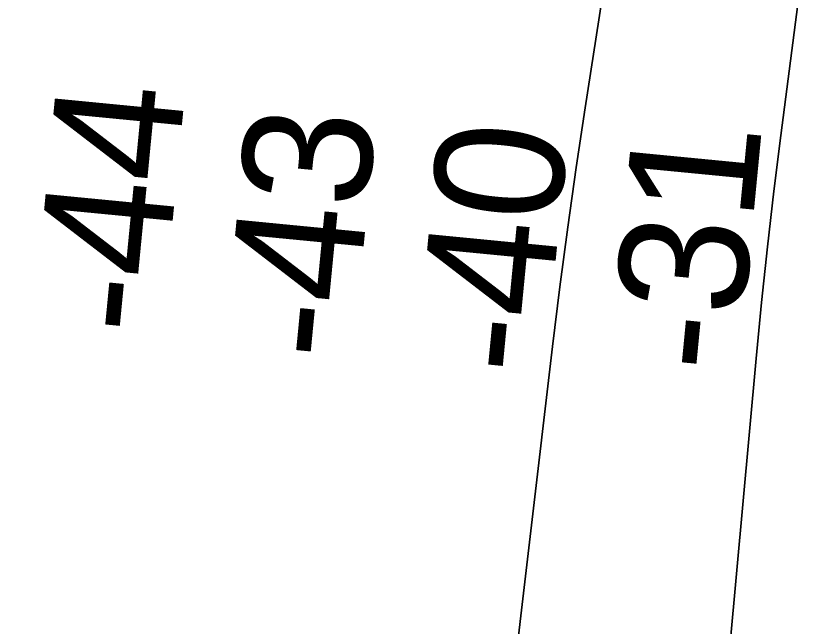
# Model space of a CAD drawing. Extents: x 3297716 to 3335574, y 688621 to 713991.
# Drawn here: x 3324169.6 to 3324577.1, y 702066.1 to 702383.1 of the extents above; entities that cross this region are included whole.
import ezdxf

# ---------------------------------------------------------------- set-up
doc = ezdxf.new("R2010")
doc.units = 0
for name, color, linetype in [('V-RIVR-RANG', 7, 'Continuous'), ('V-TOPO-DPTH', 7, 'Continuous'), ('V-TOPO-MINR', 7, 'Continuous')]:
    doc.layers.add(name, color=color, linetype=linetype)

msp = doc.modelspace()

# ---------------------------------------------------------------- linework, layer by layer
at = {"layer": 'V-TOPO-DPTH'}
for points in [[(3324380.55, 701634.19), (3324448.42, 702211.38), (3324452.24, 702242.4), (3324456.29, 702273.39), (3324460.69, 702304.33), (3324465.32, 702335.24), (3324514.51, 702651.92), (3324527.52, 702740.31), (3324539.59, 702828.82), (3324550.26, 702917.51), (3324559.99, 703006.32), (3324572.24, 703127.07), (3324574.08, 703155.57), (3324574.51, 703184.04), (3324572.86, 703212.47), (3324569.8, 703240.86), (3324169.56, 704314.51)], [(3324169.56, 704314.51), (3324569.8, 703240.86), (3324572.86, 703212.47), (3324574.51, 703184.04), (3324574.08, 703155.57), (3324572.24, 703127.07), (3324559.99, 703006.32), (3324550.26, 702917.51), (3324539.59, 702828.82), (3324527.52, 702740.31), (3324514.51, 702651.92), (3324465.32, 702335.24), (3324460.69, 702304.33), (3324456.29, 702273.39), (3324452.24, 702242.4), (3324448.42, 702211.38), (3324380.55, 701634.19)], [(3324641.64, 704234.96), (3324671.9, 703224.05), (3324670.42, 703199.54), (3324668.64, 703175.06), (3324666.43, 703150.61), (3324663.93, 703126.19), (3324644.15, 702948.57), (3324631.23, 702835.4), (3324617.92, 702722.27), (3324603.99, 702609.21), (3324589.66, 702496.21), (3324566.96, 702320.94), (3324563.38, 702292.03), (3324560.02, 702263.11), (3324556.99, 702234.14), (3324554.17, 702205.15), (3324509.85, 701720.13)], [(3324641.64, 704234.96), (3324671.9, 703224.05), (3324670.42, 703199.54), (3324668.64, 703175.06), (3324666.43, 703150.61), (3324663.93, 703126.19), (3324644.15, 702948.57), (3324631.23, 702835.4), (3324617.92, 702722.27), (3324603.99, 702609.21), (3324589.66, 702496.21), (3324566.96, 702320.94), (3324563.38, 702292.03), (3324560.02, 702263.11), (3324556.99, 702234.14), (3324554.17, 702205.15), (3324509.85, 701720.13)]]:
    msp.add_lwpolyline(points, dxfattribs=at)
at = {"layer": 'V-TOPO-MINR'}
for points in [[(3324169.56, 704314.51), (3324569.8, 703240.86), (3324572.86, 703212.47), (3324574.51, 703184.04), (3324574.08, 703155.57), (3324572.24, 703127.07), (3324559.99, 703006.32), (3324550.26, 702917.51), (3324539.59, 702828.82), (3324527.52, 702740.31), (3324514.51, 702651.92), (3324465.32, 702335.24), (3324460.69, 702304.33), (3324456.29, 702273.39), (3324452.24, 702242.4), (3324448.42, 702211.38), (3324380.55, 701634.19)], [(3324509.85, 701720.13), (3324554.17, 702205.15), (3324556.99, 702234.14), (3324560.02, 702263.11), (3324563.38, 702292.03), (3324566.96, 702320.94), (3324589.66, 702496.21), (3324603.99, 702609.21), (3324617.92, 702722.27), (3324631.23, 702835.4), (3324644.15, 702948.57), (3324663.93, 703126.19), (3324666.43, 703150.61), (3324668.64, 703175.06), (3324670.42, 703199.54), (3324671.9, 703224.05), (3324641.64, 704234.96)]]:
    msp.add_lwpolyline(points, dxfattribs=at)

# ---------------------------------------------------------------- texts
at = {"layer": 'V-RIVR-RANG'}
for s, p in [('-44', (3324245.22, 702215.98)), ('-43', (3324344.4, 702202.69)), ('-40', (3324444.14, 702195.17)), ('-31', (3324544.72, 702196.32))]:
    msp.add_text(s, height=67, rotation=84.4724, dxfattribs=at).set_placement(p)

doc.saveas('drawing.dxf')
